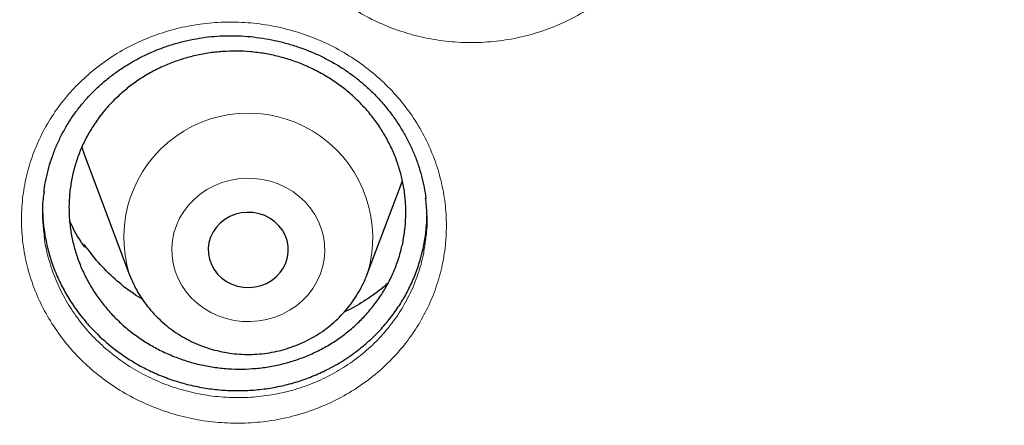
# Model space of a CAD drawing. Header units: millimetres. Extents: x 8 to 778, y 12 to 1829.
# Tile 271 of 335: x 359.61 to 369.44, y 1676.36 to 1680.41. Entities that reach past the tile are written whole.
import ezdxf

# ---------------------------------------------------------------- set-up
doc = ezdxf.new("R2010")
doc.units = ezdxf.units.MM

msp = doc.modelspace()

# ---------------------------------------------------------------- linework, layer by layer
at = {"color": 7, "linetype": 'Continuous', "lineweight": 30}
for p, q in [((360.2296, 1679.1357), (360.2572, 1679.0557)), ((360.2572, 1679.0557), (360.7042, 1677.8675)), ((363.0804, 1677.8675), (363.4307, 1678.7986)), ((360.2505, 1678.1504), (360.2541, 1678.164)), ((360.2541, 1678.164), (360.2587, 1678.1373)), ((363.0763, 1677.8567), (363.0797, 1677.8656))]:
    msp.add_line(p, q, dxfattribs=at)
at = {"color": 8, "linetype": 'Continuous', "lineweight": 0, "flags": 128}
msp.add_lwpolyline([(362.6099, 1677.8639), (362.6339, 1677.9382), (362.6493, 1678.0144), (362.6557, 1678.0917), (362.6533, 1678.1693), (362.6418, 1678.2461), (362.6216, 1678.3213), (362.5929, 1678.3941), (362.5559, 1678.4635), (362.5112, 1678.5287), (362.4592, 1678.589), (362.4006, 1678.6437), (362.336, 1678.6921), (362.2661, 1678.7337), (362.192, 1678.768), (362.1143, 1678.7945), (362.034, 1678.813), (361.952, 1678.8232), (361.8693, 1678.8251), (361.7869, 1678.8186), (361.7058, 1678.8037), (361.6268, 1678.7807), (361.551, 1678.7499), (361.4791, 1678.7115), (361.4121, 1678.666), (361.3507, 1678.6141), (361.2957, 1678.5562), (361.2476, 1678.493), (361.2072, 1678.4254), (361.1747, 1678.354), (361.1507, 1678.2798), (361.1354, 1678.2036), (361.1289, 1678.1262), (361.1314, 1678.0487), (361.1428, 1677.9719), (361.163, 1677.8966), (361.1917, 1677.8239), (361.2287, 1677.7545), (361.2734, 1677.6893), (361.3254, 1677.6289), (361.3841, 1677.5743), (361.4487, 1677.5258), (361.5185, 1677.4843), (361.5927, 1677.45), (361.6704, 1677.4235), (361.7507, 1677.405), (361.8326, 1677.3947), (361.9153, 1677.3929), (361.9977, 1677.3994), (362.0788, 1677.4142), (362.1578, 1677.4372), (362.2337, 1677.4681), (362.3055, 1677.5065), (362.3725, 1677.5519), (362.4339, 1677.6039), (362.4889, 1677.6618), (362.537, 1677.7249), (362.5775, 1677.7926), (362.6099, 1677.8639)], dxfattribs=at)
at = {"color": 7, "linetype": 'Continuous', "lineweight": 30, "flags": 128}
msp.add_lwpolyline([(362.2682, 1677.9806), (362.2844, 1678.0346), (362.2918, 1678.0903), (362.2903, 1678.1463), (362.2799, 1678.2016), (362.2609, 1678.2548), (362.2336, 1678.3047), (362.1987, 1678.3502), (362.157, 1678.3904), (362.1093, 1678.4242), (362.0568, 1678.4511), (362.0007, 1678.4702), (361.9421, 1678.4813), (361.8823, 1678.4841), (361.8229, 1678.4786), (361.7649, 1678.4647), (361.7098, 1678.4429), (361.6588, 1678.4137), (361.613, 1678.3776), (361.5735, 1678.3356), (361.541, 1678.2885), (361.5164, 1678.2373), (361.5002, 1678.1833), (361.4928, 1678.1277), (361.4943, 1678.0716), (361.5047, 1678.0164), (361.5237, 1677.9632), (361.551, 1677.9133), (361.5859, 1677.8678), (361.6276, 1677.8276), (361.6753, 1677.7937), (361.7278, 1677.7669), (361.784, 1677.7477), (361.8426, 1677.7366), (361.9023, 1677.7338), (361.9618, 1677.7394), (362.0197, 1677.7532), (362.0748, 1677.775), (362.1258, 1677.8043), (362.1716, 1677.8403), (362.2112, 1677.8824), (362.2436, 1677.9295), (362.2682, 1677.9806)], dxfattribs=at)
at = {"color": 8, "linetype": 'Continuous', "lineweight": 0}
msp.add_arc((361.8923, 1678.2322), 1.2427, 342.83971, 197.07549, dxfattribs=at)
for points, knots in [([(339.5945, 1677.2455), (339.6075, 1677.4467), (339.6513, 1678.1277), (339.797, 1679.283), (340.0294, 1680.708), (340.3307, 1682.1134), (340.6937, 1683.4968), (341.1177, 1684.8559), (341.6038, 1686.1966), (342.1545, 1687.5244), (342.7701, 1688.8362), (343.4505, 1690.1291), (344.191, 1691.3927), (344.9899, 1692.6245), (345.8406, 1693.815), (346.7405, 1694.9627), (347.6865, 1696.0662), (348.6825, 1697.1303), (349.7329, 1698.1592), (350.8367, 1699.1502), (351.9927, 1700.1004), (353.1922, 1701.0019), (354.4327, 1701.8531), (355.7043, 1702.6476), (357.0038, 1703.3849), (358.3279, 1704.0647), (359.6822, 1704.6902), (361.0723, 1705.2637), (362.4963, 1705.783), (363.9519, 1706.2457), (365.4277, 1706.648), (366.921, 1706.9891), (368.4199, 1707.2664), (369.9212, 1707.4812), (371.4218, 1707.6329), (372.9281, 1707.7281), (373.9342, 1707.7399), (374.4372, 1707.7458)], [0, 0, 0, 0, 0.012293, 0.041589, 0.070885, 0.100182, 0.128955, 0.157728, 0.186502, 0.215275, 0.244571, 0.273868, 0.303164, 0.33246, 0.361757, 0.39053, 0.419303, 0.448077, 0.47685, 0.506146, 0.535443, 0.564739, 0.594035, 0.623332, 0.652105, 0.680878, 0.709652, 0.738425, 0.767721, 0.797018, 0.826314, 0.85561, 0.884907, 0.91368, 0.942453, 0.971227, 1, 1, 1, 1]), ([(374.4372, 1706.3241), (373.9406, 1706.3182), (372.9475, 1706.3064), (371.4606, 1706.2107), (369.9795, 1706.0582), (368.5071, 1705.8436), (367.0548, 1705.5704), (365.6252, 1705.2401), (364.2206, 1704.8544), (362.8351, 1704.4122), (361.463, 1703.9113), (360.1073, 1703.3514), (358.7712, 1702.7324), (357.4655, 1702.0589), (356.1925, 1701.3322), (354.9622, 1700.5583), (353.7762, 1699.7398), (352.6359, 1698.8792), (351.5362, 1697.9733), (350.4729, 1697.0178), (349.4488, 1696.0138), (348.4669, 1694.9623), (347.5352, 1693.8712), (346.6556, 1692.7428), (345.8346, 1691.5861), (345.0727, 1690.4041), (344.3702, 1689.1996), (343.7238, 1687.9678), (343.1311, 1686.7033), (342.5945, 1685.408), (342.1162, 1684.084), (341.7005, 1682.7415), (341.3481, 1681.3831), (341.0614, 1680.0197), (340.8397, 1678.6541), (340.6819, 1677.2891), (340.5872, 1675.919), (340.5554, 1674.538), (340.5879, 1673.1486), (340.6862, 1671.7536), (340.8497, 1670.3641), (341.0782, 1668.9826), (341.3694, 1667.6201), (341.7215, 1666.2788), (342.1326, 1664.9611), (342.6039, 1663.6612), (343.1379, 1662.3739), (343.7346, 1661.102), (344.3944, 1659.8485), (345.1123, 1658.6234), (345.8868, 1657.4291), (346.7117, 1656.2749), (347.5841, 1655.1621), (348.5014, 1654.0923), (349.467, 1653.0606), (350.4854, 1652.0629), (351.5556, 1651.1021), (352.6764, 1650.1809), (353.8393, 1649.3068), (355.042, 1648.4816), (356.2749, 1647.7113), (357.5348, 1646.9965), (358.8186, 1646.3374), (360.1316, 1645.7309), (361.4794, 1645.1749), (362.86, 1644.6714), (364.2712, 1644.2228), (365.7022, 1643.8327), (367.15, 1643.5021), (368.6032, 1643.2331), (370.0587, 1643.0251), (371.5137, 1642.8771), (372.9741, 1642.7882), (374.4461, 1642.7584), (375.9269, 1642.7889), (377.4138, 1642.8811), (378.8949, 1643.0345), (380.3673, 1643.2488), (381.8197, 1643.5221), (383.2493, 1643.8525), (384.6538, 1644.2381), (386.0393, 1644.6803), (387.4114, 1645.1813), (388.7671, 1645.7412), (390.1032, 1646.3601), (391.409, 1647.0336), (392.6819, 1647.7603), (393.9122, 1648.5342), (395.0982, 1649.3527), (396.2386, 1650.2133), (397.3382, 1651.1193), (398.4016, 1652.0747), (399.4257, 1653.0787), (400.4076, 1654.1303), (401.3392, 1655.2213), (402.2189, 1656.3497), (403.0399, 1657.5064), (403.8017, 1658.6885), (404.5043, 1659.8929), (405.1507, 1661.1248), (405.7434, 1662.3892), (406.28, 1663.6845), (406.7582, 1665.0086), (407.1739, 1666.3511), (407.5263, 1667.7094), (407.813, 1669.0728), (408.0348, 1670.4384), (408.1925, 1671.8034), (408.2873, 1673.1736), (408.3191, 1674.5546), (408.2865, 1675.9439), (408.1883, 1677.3389), (408.0247, 1678.7284), (407.7963, 1680.1099), (407.505, 1681.4725), (407.1529, 1682.8137), (406.7418, 1684.1315), (406.2705, 1685.4313), (405.7366, 1686.7187), (405.1398, 1687.9906), (404.48, 1689.2441), (403.7622, 1690.4691), (402.9876, 1691.6634), (402.1627, 1692.8177), (401.2903, 1693.9304), (400.3731, 1695.0003), (399.4074, 1696.032), (398.389, 1697.0296), (397.3189, 1697.9904), (396.198, 1698.9116), (395.0351, 1699.7857), (393.8324, 1700.611), (392.5995, 1701.3812), (391.3396, 1702.096), (390.0558, 1702.7551), (388.7428, 1703.3616), (387.395, 1703.9176), (386.0144, 1704.4211), (384.6032, 1704.8698), (383.1723, 1705.2598), (381.7244, 1705.5904), (380.2712, 1705.8593), (378.8157, 1706.0676), (377.3607, 1706.2147), (375.9003, 1706.307), (374.9249, 1706.3184), (374.4372, 1706.3241)], [0, 0, 0, 0, 0.007, 0.014, 0.021, 0.028, 0.035, 0.041875, 0.04875, 0.055625, 0.0625, 0.0695, 0.0765, 0.0835, 0.0905, 0.0975, 0.104375, 0.11125, 0.118125, 0.125, 0.132, 0.139, 0.146, 0.153, 0.16, 0.166875, 0.17375, 0.180625, 0.1875, 0.1945, 0.2015, 0.2085, 0.2155, 0.2225, 0.229375, 0.23625, 0.243125, 0.25, 0.257, 0.264, 0.271, 0.278, 0.285, 0.291875, 0.29875, 0.305625, 0.3125, 0.3195, 0.3265, 0.3335, 0.3405, 0.3475, 0.354375, 0.36125, 0.368125, 0.375, 0.382, 0.389, 0.396, 0.403, 0.41, 0.416875, 0.42375, 0.430625, 0.4375, 0.4445, 0.4515, 0.4585, 0.4655, 0.4725, 0.479375, 0.48625, 0.493125, 0.5, 0.507, 0.514, 0.521, 0.528, 0.535, 0.541875, 0.54875, 0.555625, 0.5625, 0.5695, 0.5765, 0.5835, 0.5905, 0.5975, 0.604375, 0.61125, 0.618125, 0.625, 0.632, 0.639, 0.646, 0.653, 0.66, 0.666875, 0.67375, 0.680625, 0.6875, 0.6945, 0.7015, 0.7085, 0.7155, 0.7225, 0.729375, 0.73625, 0.743125, 0.75, 0.757, 0.764, 0.771, 0.778, 0.785, 0.791875, 0.79875, 0.805625, 0.8125, 0.8195, 0.8265, 0.8335, 0.8405, 0.8475, 0.854375, 0.86125, 0.868125, 0.875, 0.882, 0.889, 0.896, 0.903, 0.91, 0.916875, 0.92375, 0.930625, 0.9375, 0.9445, 0.9515, 0.9585, 0.9655, 0.9725, 0.979375, 0.98625, 0.993125, 1, 1, 1, 1]), ([(362.6147, 1683.6514), (362.6477, 1683.6803), (362.7136, 1683.7381), (362.8464, 1683.8367), (363.0165, 1683.9422), (363.2285, 1684.0432), (363.4514, 1684.1212), (363.6826, 1684.1743), (363.9189, 1684.203), (364.1576, 1684.2065), (364.3957, 1684.1839), (364.6303, 1684.1364), (364.8581, 1684.0646), (365.076, 1683.9685), (365.2814, 1683.8503), (365.4721, 1683.7113), (365.6449, 1683.5527), (365.7984, 1683.3771), (365.9305, 1683.1866), (366.0388, 1682.9833), (366.1229, 1682.7702), (366.1817, 1682.5497), (366.2133, 1682.3245), (366.2185, 1682.0976), (366.197, 1681.8721), (366.1485, 1681.6509), (366.0746, 1681.4366), (365.9776, 1681.2354), (365.8597, 1681.0497), (365.7221, 1680.8768), (365.5619, 1680.7165), (365.3804, 1680.5718), (365.1829, 1680.4472), (364.9714, 1680.3451), (364.7491, 1680.266), (364.5185, 1680.2108), (364.2822, 1680.1811), (364.0436, 1680.1765), (363.8055, 1680.197), (363.5711, 1680.2432), (363.3432, 1680.3137), (363.1246, 1680.4077), (362.9184, 1680.5249), (362.7268, 1680.6629), (362.5524, 1680.8199), (362.3981, 1680.9947), (362.265, 1681.1843), (362.1544, 1681.3867), (362.0689, 1681.5998), (362.0089, 1681.8205), (361.9749, 1682.0458), (361.9684, 1682.2728), (361.9886, 1682.4985), (362.035, 1682.7202), (362.108, 1682.9349), (362.2056, 1683.1403), (362.3243, 1683.3293), (362.46, 1683.5016), (362.5631, 1683.6014), (362.6147, 1683.6514)], [0, 0, 0, 0, 0.010163, 0.020325, 0.038165, 0.05606, 0.073898, 0.091747, 0.109653, 0.127501, 0.145406, 0.163367, 0.181271, 0.199161, 0.217108, 0.234998, 0.25289, 0.270838, 0.288729, 0.306612, 0.324551, 0.342433, 0.360333, 0.37829, 0.396189, 0.414037, 0.431939, 0.449784, 0.466677, 0.48357, 0.501411, 0.519309, 0.53715, 0.554985, 0.572877, 0.590713, 0.60858, 0.626504, 0.644371, 0.662244, 0.680174, 0.698047, 0.715945, 0.733901, 0.7518, 0.769673, 0.787604, 0.805479, 0.823413, 0.841406, 0.859343, 0.877232, 0.895178, 0.913067, 0.930909, 0.948807, 0.966649, 0.983325, 1, 1, 1, 1]), ([(360.3517, 1679.9084), (360.4202, 1679.96), (360.5501, 1680.0579), (360.7637, 1680.1732), (360.9805, 1680.2634), (361.2074, 1680.3298), (361.4412, 1680.3712), (361.6789, 1680.3879), (361.9177, 1680.3796), (362.1546, 1680.3454), (362.3866, 1680.2866), (362.6106, 1680.2039), (362.8233, 1680.0976), (363.0225, 1679.9699), (363.2058, 1679.8223), (363.3702, 1679.6561), (363.5144, 1679.474), (363.6364, 1679.2783), (363.734, 1679.071), (363.8069, 1678.8552), (363.854, 1678.6333), (363.8739, 1678.4082), (363.8673, 1678.1826), (363.834, 1677.9598), (363.774, 1677.7426), (363.6891, 1677.5335), (363.5817, 1677.3386), (363.4544, 1677.16), (363.308, 1676.9951), (363.1396, 1676.8439), (362.9507, 1676.7091), (362.7469, 1676.5951), (362.5302, 1676.5041), (362.3039, 1676.4365), (362.0705, 1676.393), (361.8329, 1676.3752), (361.5941, 1676.3824), (361.3571, 1676.4146), (361.1252, 1676.4722), (360.9011, 1676.5536), (360.6875, 1676.6578), (360.4875, 1676.7844), (360.3033, 1676.9311), (360.1372, 1677.0958), (359.9921, 1677.2771), (359.869, 1677.4721), (359.7691, 1677.6785), (359.6948, 1677.8944), (359.6465, 1678.1166), (359.6243, 1678.342), (359.6296, 1678.5676), (359.6615, 1678.7907), (359.7195, 1679.0086), (359.8036, 1679.2181), (359.9117, 1679.4172), (360.0407, 1679.5998), (360.1867, 1679.7656), (360.2967, 1679.8608), (360.3517, 1679.9084)], [0, 0, 0, 0, 0.0198357, 0.0376791, 0.0555784, 0.0734201, 0.0912796, 0.109195, 0.1270529, 0.1449677, 0.1629395, 0.1808538, 0.1987491, 0.2167013, 0.2345962, 0.2524875, 0.2704358, 0.2883266, 0.3062027, 0.3241354, 0.3420109, 0.3599009, 0.3778482, 0.395738, 0.4135765, 0.4314706, 0.4493067, 0.4661866, 0.4830666, 0.5009137, 0.5188181, 0.536666, 0.5545079, 0.5724066, 0.5902487, 0.6081259, 0.62606, 0.6439372, 0.6618192, 0.6797581, 0.6976401, 0.7155427, 0.7335027, 0.7514053, 0.7692773, 0.7872065, 0.8050793, 0.8230056, 0.8409906, 0.8589193, 0.8767974, 0.8947332, 0.9126121, 0.9304466, 0.948338, 0.966173, 0.9830864, 1, 1, 1, 1]), ([(359.853, 1678.2677), (359.8546, 1678.2489), (359.8621, 1678.162), (359.8994, 1678.0096), (359.9652, 1677.8138), (360.056, 1677.6267), (360.1673, 1677.45), (360.2987, 1677.2855), (360.449, 1677.1361), (360.6157, 1677.0031), (360.7967, 1676.8882), (360.99, 1676.7935), (361.1929, 1676.7194), (361.4027, 1676.667), (361.6172, 1676.6375), (361.8333, 1676.6307), (362.0484, 1676.6465), (362.2596, 1676.6855), (362.4644, 1676.7464), (362.6605, 1676.8285), (362.845, 1676.9315), (363.0159, 1677.0532), (363.1684, 1677.19), (363.3009, 1677.3392), (363.4162, 1677.5008), (363.5135, 1677.6772), (363.5897, 1677.8666), (363.641, 1678.0437), (363.6557, 1678.1585), (363.6618, 1678.2061)], [0, 0, 0, 0, 0.010678, 0.049534, 0.088263, 0.126886, 0.16563, 0.204251, 0.242926, 0.281725, 0.3204, 0.359036, 0.397795, 0.436431, 0.475054, 0.513799, 0.55242, 0.590966, 0.629635, 0.66818, 0.706732, 0.745407, 0.783957, 0.82045, 0.856942, 0.895473, 0.934129, 0.972665, 1, 1, 1, 1])]:
    msp.add_open_spline(points, degree=3, knots=knots, dxfattribs=at)
at = {"color": 7, "linetype": 'Continuous', "lineweight": 30}
for points, knots in [([(341.9115, 1678.1609), (341.9236, 1678.2583), (341.9553, 1678.5133), (342.0154, 1678.9249), (342.0909, 1679.3956), (342.1744, 1679.8651), (342.2656, 1680.3334), (342.3645, 1680.8003), (342.4712, 1681.2656), (342.5855, 1681.7294), (342.7074, 1682.1915), (342.837, 1682.6517), (342.9742, 1683.11), (343.1189, 1683.5662), (343.2712, 1684.0203), (343.4309, 1684.4721), (343.5981, 1684.9215), (343.7727, 1685.3685), (343.9546, 1685.8128), (344.1439, 1686.2545), (344.3405, 1686.6933), (344.5442, 1687.1293), (344.7552, 1687.5622), (344.9733, 1687.992), (345.1984, 1688.4186), (345.4306, 1688.8419), (345.6697, 1689.2617), (345.9158, 1689.678), (346.1687, 1690.0907), (346.4284, 1690.4996), (346.6948, 1690.9048), (346.9679, 1691.306), (347.2475, 1691.7032), (347.5337, 1692.0963), (347.8264, 1692.4851), (348.1255, 1692.8697), (348.4308, 1693.2499), (348.7424, 1693.6256), (349.0602, 1693.9967), (349.3841, 1694.3631), (349.714, 1694.7249), (350.0498, 1695.0817), (350.3915, 1695.4337), (350.7389, 1695.7806), (351.0921, 1696.1224), (351.4508, 1696.4591), (351.8151, 1696.7905), (352.1848, 1697.1166), (352.5598, 1697.4373), (352.9401, 1697.7525), (353.3256, 1698.0621), (353.7161, 1698.3661), (354.1116, 1698.6643), (354.512, 1698.9568), (354.9171, 1699.2434), (355.327, 1699.5241), (355.7414, 1699.7988), (356.1603, 1700.0675), (356.5837, 1700.33), (357.0112, 1700.5864), (357.443, 1700.8365), (357.8789, 1701.0803), (358.3187, 1701.3178), (358.7624, 1701.5488), (359.2099, 1701.7733), (359.661, 1701.9913), (360.1157, 1702.2028), (360.5738, 1702.4076), (361.0353, 1702.6057), (361.4999, 1702.7971), (361.9677, 1702.9817), (362.4384, 1703.1595), (362.9121, 1703.3304), (363.3885, 1703.4945), (363.8675, 1703.6515), (364.3491, 1703.8017), (364.8332, 1703.9447), (365.3195, 1704.0808), (365.808, 1704.2097), (366.2986, 1704.3316), (366.7911, 1704.4463), (367.2855, 1704.5538), (367.7816, 1704.6541), (368.2793, 1704.7472), (368.7784, 1704.8331), (369.279, 1704.9117), (369.7807, 1704.983), (370.2836, 1705.047), (370.7875, 1705.1037), (371.2922, 1705.1531), (371.7977, 1705.1951), (372.3039, 1705.2298), (372.8105, 1705.2571), (373.3176, 1705.2771), (373.8249, 1705.2897), (374.3324, 1705.2949), (374.8398, 1705.2927), (375.3472, 1705.2832), (375.8544, 1705.2663), (376.3612, 1705.242), (376.8676, 1705.2104), (377.3734, 1705.1714), (377.8785, 1705.125), (378.3827, 1705.0714), (378.886, 1705.0104), (379.3882, 1704.9421), (379.8893, 1704.8665), (380.389, 1704.7836), (380.8873, 1704.6935), (381.3841, 1704.5961), (381.8792, 1704.4916), (382.3725, 1704.3799), (382.8639, 1704.261), (383.3533, 1704.1349), (383.8405, 1704.0018), (384.3255, 1703.8617), (384.8081, 1703.7144), (385.2882, 1703.5602), (385.7657, 1703.3991), (386.2405, 1703.231), (386.7125, 1703.056), (387.1815, 1702.8742), (387.6474, 1702.6857), (388.1102, 1702.4903), (388.5697, 1702.2883), (389.0258, 1702.0796), (389.4784, 1701.8643), (389.9274, 1701.6424), (390.3726, 1701.4141), (390.8141, 1701.1793), (391.2516, 1700.9381), (391.6851, 1700.6906), (392.1144, 1700.4368), (392.5395, 1700.1769), (392.9602, 1699.9107), (393.3765, 1699.6385), (393.7883, 1699.3603), (394.1954, 1699.0761), (394.5977, 1698.7861), (394.9953, 1698.4902), (395.3878, 1698.1886), (395.7754, 1697.8813), (396.1578, 1697.5684), (396.535, 1697.25), (396.9069, 1696.9262), (397.2735, 1696.597), (397.6345, 1696.2625), (397.99, 1695.9228), (398.3398, 1695.5779), (398.6838, 1695.2281), (399.0221, 1694.8732), (399.3544, 1694.5135), (399.6808, 1694.1491), (400.0011, 1693.7799), (400.3153, 1693.4061), (400.6232, 1693.0277), (400.9249, 1692.645), (401.2202, 1692.2579), (401.5091, 1691.8666), (401.7914, 1691.4711), (402.0672, 1691.0715), (402.3364, 1690.668), (402.5989, 1690.2607), (402.8546, 1689.8495), (403.1035, 1689.4347), (403.3455, 1689.0163), (403.5806, 1688.5945), (403.8086, 1688.1693), (404.0297, 1687.7408), (404.2436, 1687.3092), (404.4503, 1686.8745), (404.6499, 1686.4369), (404.8422, 1685.9964), (405.0272, 1685.5531), (405.2048, 1685.1072), (405.3751, 1684.6588), (405.5379, 1684.208), (405.6932, 1683.7549), (405.8411, 1683.2995), (405.9814, 1682.8421), (406.1141, 1682.3827), (406.2393, 1681.9214), (406.3568, 1681.4583), (406.4666, 1680.9936), (406.5687, 1680.5273), (406.6631, 1680.0597), (406.7498, 1679.5907), (406.8288, 1679.1205), (406.8996, 1678.6491), (406.955, 1678.2428), (406.9837, 1677.9932), (406.9942, 1677.9015)], [0, 0, 0, 0, 0.003286, 0.008601, 0.013916, 0.019231, 0.024547, 0.029862, 0.035177, 0.040492, 0.045807, 0.051122, 0.056437, 0.061752, 0.067067, 0.072382, 0.077697, 0.083012, 0.088327, 0.093642, 0.098956, 0.104271, 0.109586, 0.1149, 0.120215, 0.125529, 0.130844, 0.136158, 0.141473, 0.146787, 0.152101, 0.157415, 0.16273, 0.168044, 0.173358, 0.178672, 0.183986, 0.1893, 0.194614, 0.199927, 0.205241, 0.210555, 0.215868, 0.221182, 0.226496, 0.231809, 0.237123, 0.242436, 0.247749, 0.253063, 0.258376, 0.263689, 0.269003, 0.274316, 0.279629, 0.284942, 0.290255, 0.295568, 0.300881, 0.306194, 0.311507, 0.31682, 0.322133, 0.327445, 0.332758, 0.338071, 0.343384, 0.348696, 0.354009, 0.359322, 0.364634, 0.369947, 0.37526, 0.380572, 0.385885, 0.391197, 0.39651, 0.401822, 0.407135, 0.412447, 0.417759, 0.423072, 0.428384, 0.433697, 0.439009, 0.444321, 0.449634, 0.454946, 0.460258, 0.465571, 0.470883, 0.476195, 0.481508, 0.48682, 0.492132, 0.497444, 0.502757, 0.508069, 0.513381, 0.518694, 0.524006, 0.529318, 0.53463, 0.539943, 0.545255, 0.550567, 0.55588, 0.561192, 0.566504, 0.571817, 0.577129, 0.582441, 0.587754, 0.593066, 0.598379, 0.603691, 0.609003, 0.614316, 0.619628, 0.624941, 0.630253, 0.635566, 0.640878, 0.646191, 0.651504, 0.656816, 0.662129, 0.667442, 0.672754, 0.678067, 0.68338, 0.688692, 0.694005, 0.699318, 0.704631, 0.709944, 0.715257, 0.72057, 0.725883, 0.731196, 0.736509, 0.741822, 0.747135, 0.752449, 0.757762, 0.763075, 0.768388, 0.773702, 0.779015, 0.784329, 0.789642, 0.794956, 0.80027, 0.805583, 0.810897, 0.816211, 0.821525, 0.826838, 0.832152, 0.837466, 0.84278, 0.848094, 0.853409, 0.858723, 0.864037, 0.869351, 0.874666, 0.87998, 0.885294, 0.890609, 0.895923, 0.901238, 0.906553, 0.911867, 0.917182, 0.922497, 0.927812, 0.933126, 0.938441, 0.943756, 0.949071, 0.954386, 0.959701, 0.965016, 0.970331, 0.975647, 0.980962, 0.986277, 0.991592, 0.996907, 1, 1, 1, 1]), ([(360.2125, 1679.5415), (360.2245, 1679.5563), (360.2606, 1679.6007), (360.3255, 1679.6716), (360.4093, 1679.7523), (360.499, 1679.8282), (360.5943, 1679.899), (360.6948, 1679.9643), (360.7999, 1680.0236), (360.9091, 1680.0767), (361.0217, 1680.123), (361.1371, 1680.1624), (361.2544, 1680.1947), (361.3732, 1680.2195), (361.4926, 1680.2369), (361.6124, 1680.2468), (361.7328, 1680.2494), (361.8542, 1680.2448), (361.9763, 1680.2329), (362.0985, 1680.2138), (362.2199, 1680.1874), (362.3397, 1680.1538), (362.457, 1680.1134), (362.571, 1680.0663), (362.681, 1680.0128), (362.7862, 1679.9535), (362.8861, 1679.8886), (362.9809, 1679.8181), (363.071, 1679.7419), (363.1565, 1679.6599), (363.2371, 1679.5723), (363.3123, 1679.4796), (363.3814, 1679.3824), (363.4442, 1679.2811), (363.5, 1679.1764), (363.5487, 1679.0688), (363.5898, 1678.9591), (363.6234, 1678.8479), (363.6482, 1678.7356), (363.6618, 1678.6603), (363.6651, 1678.6225), (363.6651, 1678.6224)], [0, 0, 0, 0, 0.013103, 0.039367, 0.065754, 0.092318, 0.119037, 0.145879, 0.172806, 0.199769, 0.226706, 0.253561, 0.280288, 0.306848, 0.333202, 0.359306, 0.385378, 0.411764, 0.438417, 0.465281, 0.492289, 0.519365, 0.546418, 0.573356, 0.60011, 0.626621, 0.652845, 0.678826, 0.704964, 0.731398, 0.758055, 0.784895, 0.811868, 0.838923, 0.866002, 0.893038, 0.919983, 0.946801, 0.973467, 0.999967, 1, 1, 1, 1]), ([(360.6201, 1679.6688), (360.6544, 1679.6979), (360.7232, 1679.7563), (360.8368, 1679.8338), (360.958, 1679.9033), (361.0854, 1679.9625), (361.2168, 1680.0109), (361.3515, 1680.0486), (361.4905, 1680.0757), (361.6317, 1680.0915), (361.7734, 1680.0959), (361.9144, 1680.0892), (362.0558, 1680.0711), (362.1954, 1680.0418), (362.3313, 1680.0017), (362.4627, 1679.9513), (362.5906, 1679.8901), (362.7124, 1679.8191), (362.827, 1679.7392), (362.9341, 1679.6508), (363.0342, 1679.5532), (363.1253, 1679.448), (363.2061, 1679.3368), (363.2766, 1679.2204), (363.3372, 1679.0978), (363.3866, 1678.9709), (363.4242, 1678.8413), (363.4503, 1678.71), (363.4647, 1678.5759), (363.467, 1678.4414), (363.4573, 1678.308), (363.436, 1678.1766), (363.4027, 1678.0464), (363.3578, 1677.9194), (363.3018, 1677.7972), (363.2355, 1677.6806), (363.1583, 1677.5688), (363.0711, 1677.4636), (362.9752, 1677.3665), (362.8715, 1677.2777), (362.759, 1677.1968), (362.6395, 1677.1254), (362.5145, 1677.0641), (362.3849, 1677.0132), (362.2499, 1676.9725), (362.1114, 1676.9427), (361.9713, 1676.9243), (361.8306, 1676.917), (361.6881, 1676.9209), (361.5463, 1676.9363), (361.4069, 1676.9628), (361.2708, 1676.9999), (361.137, 1677.0482), (361.0082, 1677.1068), (360.8855, 1677.175), (360.7694, 1677.2524), (360.6591, 1677.3397), (360.557, 1677.4354), (360.4643, 1677.5382), (360.3813, 1677.6471), (360.3076, 1677.7633), (360.2444, 1677.8848), (360.1926, 1678.0102), (360.1521, 1678.1384), (360.1228, 1678.2704), (360.1056, 1678.4042), (360.1004, 1678.5381), (360.1069, 1678.671), (360.1255, 1678.8041), (360.156, 1678.935), (360.198, 1679.0623), (360.2508, 1679.185), (360.315, 1679.3041), (360.3962, 1679.4268), (360.4959, 1679.5512), (360.5785, 1679.6295), (360.6201, 1679.6688)], [0, 0, 0, 0, 0.013184, 0.02646, 0.040025, 0.053689, 0.066967, 0.080246, 0.093714, 0.107378, 0.120659, 0.133941, 0.147412, 0.16108, 0.174365, 0.18765, 0.201125, 0.214796, 0.227987, 0.241271, 0.254843, 0.268515, 0.281799, 0.295083, 0.308557, 0.322227, 0.335507, 0.348788, 0.362258, 0.375924, 0.389201, 0.402477, 0.415943, 0.429605, 0.442879, 0.456152, 0.469616, 0.483275, 0.496549, 0.509823, 0.523286, 0.536946, 0.550222, 0.563499, 0.576965, 0.590627, 0.603907, 0.617188, 0.630658, 0.644324, 0.657608, 0.670892, 0.684366, 0.698036, 0.711228, 0.724511, 0.738084, 0.751756, 0.765041, 0.778325, 0.7918, 0.805471, 0.818753, 0.832034, 0.845506, 0.859173, 0.872451, 0.885728, 0.899195, 0.912859, 0.926133, 0.939407, 0.952871, 0.966532, 0.983173, 1, 1, 1, 1]), ([(359.8522, 1678.6858), (359.8528, 1678.6919), (359.8572, 1678.7364), (359.873, 1678.8186), (359.8999, 1678.9318), (359.9352, 1679.0431), (359.9777, 1679.1518), (360.0275, 1679.2574), (360.0843, 1679.3591), (360.1455, 1679.4542), (360.1908, 1679.5133), (360.2125, 1679.5415)], [0, 0, 0, 0, 0.019676, 0.143761, 0.268263, 0.392931, 0.517441, 0.641556, 0.765083, 0.887875, 1, 1, 1, 1]), ([(359.8533, 1678.6886), (359.8496, 1678.6651), (359.8356, 1678.5749), (359.8338, 1678.4333), (359.8473, 1678.3168), (359.853, 1678.2677)], [0, 0, 0, 0, 0.168507, 0.649605, 1, 1, 1, 1]), ([(363.6618, 1678.2061), (363.6649, 1678.2258), (363.6789, 1678.3126), (363.6811, 1678.4534), (363.6683, 1678.5731), (363.6628, 1678.625)], [0, 0, 0, 0, 0.141934, 0.628539, 1, 1, 1, 1]), ([(359.8389, 1678.5453), (359.839, 1678.5097), (359.839, 1678.424), (359.8548, 1678.2881), (359.8835, 1678.1385), (359.9263, 1677.99), (359.9822, 1677.8455), (360.0507, 1677.7062), (360.1307, 1677.5732), (360.2229, 1677.4453), (360.343, 1677.3058), (360.4977, 1677.1603), (360.6701, 1677.0338), (360.8325, 1676.9388), (360.9777, 1676.8689), (361.1277, 1676.8109), (361.2837, 1676.7644), (361.4428, 1676.7307), (361.6036, 1676.7098), (361.7648, 1676.7017), (361.9276, 1676.7063), (362.0888, 1676.7241), (362.2471, 1676.7546), (362.4011, 1676.7973), (362.5522, 1676.8526), (362.7088, 1676.9255), (362.8693, 1677.0177), (362.9725, 1677.0967), (363.0244, 1677.1363)], [0, 0, 0, 0, 0.025666, 0.061856, 0.098359, 0.135118, 0.172481, 0.208736, 0.245307, 0.282132, 0.319558, 0.374082, 0.429476, 0.467018, 0.503315, 0.539865, 0.576806, 0.614286, 0.650601, 0.68717, 0.724132, 0.761635, 0.797918, 0.83452, 0.871382, 0.908849, 0.954177, 1, 1, 1, 1]), ([(363.0244, 1677.1363), (363.0636, 1677.1699), (363.1422, 1677.2372), (363.249, 1677.3507), (363.347, 1677.4732), (363.4332, 1677.6032), (363.5067, 1677.7389), (363.5673, 1677.8792), (363.6158, 1678.0257), (363.6504, 1678.1752), (363.6716, 1678.3165), (363.6746, 1678.4073), (363.676, 1678.4479)], [0, 0, 0, 0, 0.1006162, 0.2019442, 0.3054854, 0.4097846, 0.5104431, 0.6118258, 0.7143037, 0.8182717, 0.9187148, 1, 1, 1, 1]), ([(360.2587, 1678.1373), (360.2187, 1678.1973), (360.1616, 1678.2829), (360.1201, 1678.3758), (360.1077, 1678.4036)], [0, 0, 0, 0, 0.700571, 1, 1, 1, 1]), ([(360.8349, 1677.6167), (360.8048, 1677.6349), (360.7076, 1677.6936), (360.5599, 1677.8158), (360.3929, 1677.9791), (360.3003, 1678.1024), (360.2541, 1678.164)], [0, 0, 0, 0, 0.129584, 0.41938, 0.710203, 1, 1, 1, 1]), ([(360.7046, 1677.8675), (360.7055, 1677.8647), (360.7167, 1677.8315), (360.7449, 1677.7703), (360.7897, 1677.6847), (360.8421, 1677.6031), (360.9008, 1677.5256), (360.9657, 1677.4528), (361.0364, 1677.3852), (361.1125, 1677.323), (361.1935, 1677.2668), (361.2789, 1677.2169), (361.3683, 1677.1736), (361.4609, 1677.1372), (361.5563, 1677.108), (361.654, 1677.0861), (361.7531, 1677.0717), (361.8533, 1677.0649), (361.9537, 1677.0657), (362.0538, 1677.0743), (362.153, 1677.0904), (362.2505, 1677.1141), (362.3458, 1677.1452), (362.4383, 1677.1835), (362.5273, 1677.2287), (362.6123, 1677.2806), (362.6928, 1677.3389), (362.7681, 1677.4032), (362.8379, 1677.4729), (362.9017, 1677.5478), (362.959, 1677.6273), (363.0095, 1677.7108), (363.0482, 1677.7875), (363.0682, 1677.8368), (363.0761, 1677.8561)], [0, 0, 0, 0, 0.002909, 0.034987, 0.067096, 0.099247, 0.131446, 0.163699, 0.196009, 0.228378, 0.260808, 0.293295, 0.325839, 0.358436, 0.39108, 0.423767, 0.456491, 0.489246, 0.522026, 0.554822, 0.587627, 0.620432, 0.65323, 0.686014, 0.718774, 0.751502, 0.784192, 0.816836, 0.849427, 0.881961, 0.914433, 0.946841, 0.979185, 1, 1, 1, 1]), ([(363.2909, 1677.7821), (363.2749, 1677.7669), (363.2063, 1677.7022), (363.0663, 1677.608), (362.9347, 1677.5259), (362.8589, 1677.4939), (362.8513, 1677.4907)], [0, 0, 0, 0, 0.126268, 0.539168, 0.953386, 1, 1, 1, 1]), ([(339.5859, 1677.2304), (339.5836, 1677.1956), (339.5788, 1677.125), (339.5727, 1677.0081), (339.5658, 1676.8831), (339.5579, 1676.7517), (339.5498, 1676.6108), (339.5418, 1676.4596), (339.5333, 1676.2809), (339.5247, 1676.0723), (339.5167, 1675.8315), (339.5093, 1675.5424), (339.5041, 1675.2007), (339.5031, 1674.802), (339.5077, 1674.3744), (339.5201, 1673.8864), (339.5431, 1673.3443), (339.579, 1672.7586), (339.6264, 1672.1709), (339.6848, 1671.5855), (339.7541, 1671.0025), (339.8481, 1670.3217), (339.9742, 1669.545), (340.1409, 1668.6748), (340.2932, 1667.9859), (340.4166, 1667.4752), (340.5016, 1667.1398), (340.5889, 1666.8105), (340.676, 1666.4958), (340.7599, 1666.2041), (340.8388, 1665.939), (340.912, 1665.7002), (340.979, 1665.4876), (341.0391, 1665.3011), (341.0919, 1665.1405), (341.1369, 1665.0057), (341.172, 1664.9019), (341.1993, 1664.8221), (341.2229, 1664.7536), (341.2492, 1664.678), (341.2804, 1664.5887), (341.3172, 1664.4849), (341.3634, 1664.3556), (341.4205, 1664.1986), (341.4898, 1664.0114), (341.5689, 1663.8022), (341.6582, 1663.571), (341.7583, 1663.3182), (341.8678, 1663.049), (341.9836, 1662.7717), (342.1454, 1662.3945), (342.3553, 1661.9244), (342.6181, 1661.3658), (342.9175, 1660.76), (343.2562, 1660.1111), (343.6371, 1659.4234), (344.0288, 1658.7547), (344.4699, 1658.041), (344.9682, 1657.2809), (345.5301, 1656.4771), (346.1168, 1655.6887), (346.6534, 1655.0106), (347.1343, 1654.4323), (347.5564, 1653.9439), (348.0014, 1653.4489), (348.4702, 1652.9482), (348.929, 1652.4781), (349.3743, 1652.0389), (349.8027, 1651.631), (350.2479, 1651.222), (350.7095, 1650.813), (351.1239, 1650.4591), (351.4782, 1650.1656), (351.7603, 1649.9371), (352.0239, 1649.728), (352.2685, 1649.5376), (352.4936, 1649.3654), (352.7057, 1649.2059), (352.9027, 1649.0599), (353.0824, 1648.9287), (353.2185, 1648.8305), (353.314, 1648.7622), (353.3725, 1648.7206), (353.4223, 1648.6853), (353.4786, 1648.6455), (353.5541, 1648.5924), (353.6543, 1648.5224), (353.7768, 1648.4375), (353.9218, 1648.338), (354.0897, 1648.2241), (354.3688, 1648.0373), (354.7571, 1647.7838), (355.2531, 1647.4715), (355.763, 1647.1622), (356.2865, 1646.8566), (356.8238, 1646.5553), (357.4084, 1646.2406), (358.0429, 1645.9146), (358.729, 1645.5803), (359.4281, 1645.2582), (360.1693, 1644.9357), (360.9463, 1644.6188), (361.7577, 1644.3108), (362.565, 1644.0262), (363.3673, 1643.7645), (364.1592, 1643.5261), (364.9399, 1643.3099), (365.7097, 1643.1147), (366.4766, 1642.9376), (367.3205, 1642.7614), (368.2456, 1642.5916), (369.2527, 1642.4351), (370.2642, 1642.3062), (371.2793, 1642.205), (372.297, 1642.1318), (373.3165, 1642.0866), (374.3371, 1642.0696), (375.3577, 1642.081), (376.3775, 1642.1207), (377.3957, 1642.1885), (378.4113, 1642.2842), (379.4242, 1642.4077), (380.435, 1642.5592), (381.4378, 1642.7379), (382.4326, 1642.9434), (383.4187, 1643.1753), (384.4017, 1643.4353), (385.3104, 1643.7027), (386.1468, 1643.9718), (386.9158, 1644.2383), (387.6902, 1644.5265), (388.4766, 1644.8402), (389.2742, 1645.1807), (390.0821, 1645.5493), (390.8944, 1645.9448), (391.7101, 1646.368), (392.3714, 1646.7332), (392.8743, 1647.0234), (393.2126, 1647.2238), (393.5299, 1647.4164), (393.8253, 1647.5998), (394.0978, 1647.7726), (394.3478, 1647.9343), (394.5761, 1648.0845), (394.7845, 1648.2239), (394.9683, 1648.3487), (395.129, 1648.4591), (395.267, 1648.555), (395.3863, 1648.6387), (395.4817, 1648.7062), (395.5637, 1648.7645), (395.645, 1648.8227), (395.7417, 1648.8924), (395.8558, 1648.9752), (395.9872, 1649.0715), (396.1361, 1649.1817), (396.2989, 1649.3036), (396.4713, 1649.4345), (396.6494, 1649.5714), (396.8317, 1649.7134), (397.089, 1649.9168), (397.425, 1650.1884), (397.842, 1650.5361), (398.2741, 1650.9087), (398.7203, 1651.3069), (399.1794, 1651.7319), (399.6023, 1652.1386), (399.9872, 1652.5214), (400.327, 1652.8694), (400.6577, 1653.2181), (400.9727, 1653.5598), (401.2708, 1653.8923), (401.5683, 1654.2328), (401.8633, 1654.5798), (402.1539, 1654.9317), (402.4242, 1655.268), (402.6763, 1655.5898), (402.9107, 1655.8966), (403.1277, 1656.1875), (403.3265, 1656.4598), (403.5136, 1656.7214), (403.6997, 1656.987), (403.8947, 1657.2714), (404.1024, 1657.5814), (404.3217, 1657.9173), (404.5517, 1658.2795), (404.7916, 1658.6688), (405.0401, 1659.0857), (405.2766, 1659.4965), (405.4997, 1659.8975), (405.7086, 1660.2851), (405.9178, 1660.6866), (406.1211, 1661.0908), (406.3199, 1661.5004), (406.5101, 1661.9069), (406.6909, 1662.3085), (406.8561, 1662.6889), (407.0064, 1663.0477), (407.1429, 1663.3845), (407.2662, 1663.699), (407.3771, 1663.9908), (407.4624, 1664.2217), (407.5245, 1664.3933), (407.5651, 1664.507), (407.5988, 1664.6025), (407.6257, 1664.6794), (407.6471, 1664.7409), (407.6684, 1664.8027), (407.6945, 1664.8788), (407.7289, 1664.9801), (407.7707, 1665.1049), (407.8278, 1665.2777), (407.8986, 1665.497), (407.9811, 1665.7602), (408.0661, 1666.0401), (408.1529, 1666.3361), (408.2448, 1666.6615), (408.341, 1667.0175), (408.4408, 1667.4059), (408.5402, 1667.8148), (408.6384, 1668.2443), (408.7345, 1668.6947), (408.8278, 1669.1659), (408.9168, 1669.6563), (409.0116, 1670.231), (409.1047, 1670.8759), (409.1896, 1671.5786), (409.2564, 1672.2588), (409.3066, 1672.9162), (409.3416, 1673.5504), (409.3629, 1674.161), (409.3708, 1674.6768), (409.3708, 1675.1023), (409.367, 1675.4428), (409.3597, 1675.7696), (409.3498, 1676.078), (409.3384, 1676.361), (409.3263, 1676.6159), (409.3139, 1676.8434), (409.3017, 1677.045), (409.2927, 1677.1717), (409.2885, 1677.2304)], [0, 0, 0, 0, 0.000951, 0.00193, 0.003036, 0.004253, 0.00557, 0.006974, 0.008466, 0.010552, 0.012788, 0.015174, 0.018604, 0.022304, 0.026272, 0.03051, 0.035893, 0.041374, 0.046842, 0.052297, 0.05774, 0.063171, 0.071403, 0.079606, 0.08778, 0.090983, 0.094182, 0.097376, 0.100428, 0.103231, 0.105785, 0.10809, 0.110147, 0.111955, 0.113514, 0.114824, 0.115886, 0.116546, 0.117156, 0.117891, 0.118757, 0.119771, 0.120935, 0.122551, 0.124388, 0.126447, 0.128728, 0.13123, 0.133951, 0.136743, 0.139515, 0.145262, 0.150923, 0.1565, 0.163835, 0.171017, 0.178053, 0.185051, 0.193962, 0.202877, 0.211797, 0.220722, 0.226386, 0.232222, 0.238234, 0.244421, 0.250785, 0.255992, 0.261311, 0.266742, 0.272285, 0.27791, 0.281398, 0.284647, 0.287656, 0.290428, 0.29296, 0.295254, 0.297539, 0.299525, 0.301212, 0.302031, 0.302668, 0.303134, 0.303663, 0.304513, 0.305603, 0.306932, 0.308499, 0.310306, 0.312352, 0.317473, 0.322688, 0.327986, 0.333366, 0.338829, 0.344373, 0.351014, 0.357768, 0.364616, 0.371408, 0.379162, 0.386804, 0.394332, 0.401748, 0.409052, 0.416116, 0.423071, 0.429942, 0.436807, 0.445722, 0.454637, 0.463552, 0.472466, 0.481381, 0.490295, 0.49921, 0.508124, 0.517039, 0.525953, 0.534868, 0.543782, 0.552714, 0.561687, 0.570523, 0.5794, 0.588318, 0.597277, 0.604345, 0.611477, 0.618749, 0.626162, 0.633856, 0.641697, 0.649684, 0.657818, 0.6661, 0.66977, 0.673275, 0.676573, 0.679664, 0.682548, 0.68518, 0.687613, 0.689846, 0.691879, 0.693552, 0.69506, 0.696371, 0.697452, 0.698185, 0.699064, 0.700127, 0.701375, 0.702837, 0.704492, 0.706336, 0.708286, 0.710294, 0.712359, 0.714483, 0.719094, 0.723957, 0.729073, 0.73444, 0.74006, 0.745932, 0.750271, 0.754723, 0.75908, 0.763275, 0.767308, 0.77118, 0.775537, 0.779669, 0.783578, 0.787262, 0.79079, 0.794084, 0.797145, 0.799974, 0.80285, 0.805987, 0.809384, 0.813035, 0.816945, 0.821115, 0.825545, 0.830235, 0.834102, 0.838129, 0.842317, 0.846532, 0.850561, 0.854837, 0.85888, 0.862688, 0.866263, 0.869604, 0.872711, 0.875584, 0.878223, 0.879511, 0.880626, 0.881559, 0.88231, 0.882879, 0.883358, 0.884118, 0.885104, 0.886317, 0.887757, 0.890141, 0.892693, 0.895393, 0.898242, 0.901239, 0.90476, 0.908466, 0.912358, 0.916434, 0.920696, 0.925143, 0.929775, 0.934543, 0.941328, 0.94789, 0.954228, 0.960343, 0.966236, 0.971905, 0.977351, 0.980594, 0.983753, 0.986827, 0.989704, 0.992312, 0.994612, 0.996657, 0.99845, 1, 1, 1, 1])]:
    msp.add_open_spline(points, degree=3, knots=knots, dxfattribs=at)

doc.saveas('drawing.dxf')
